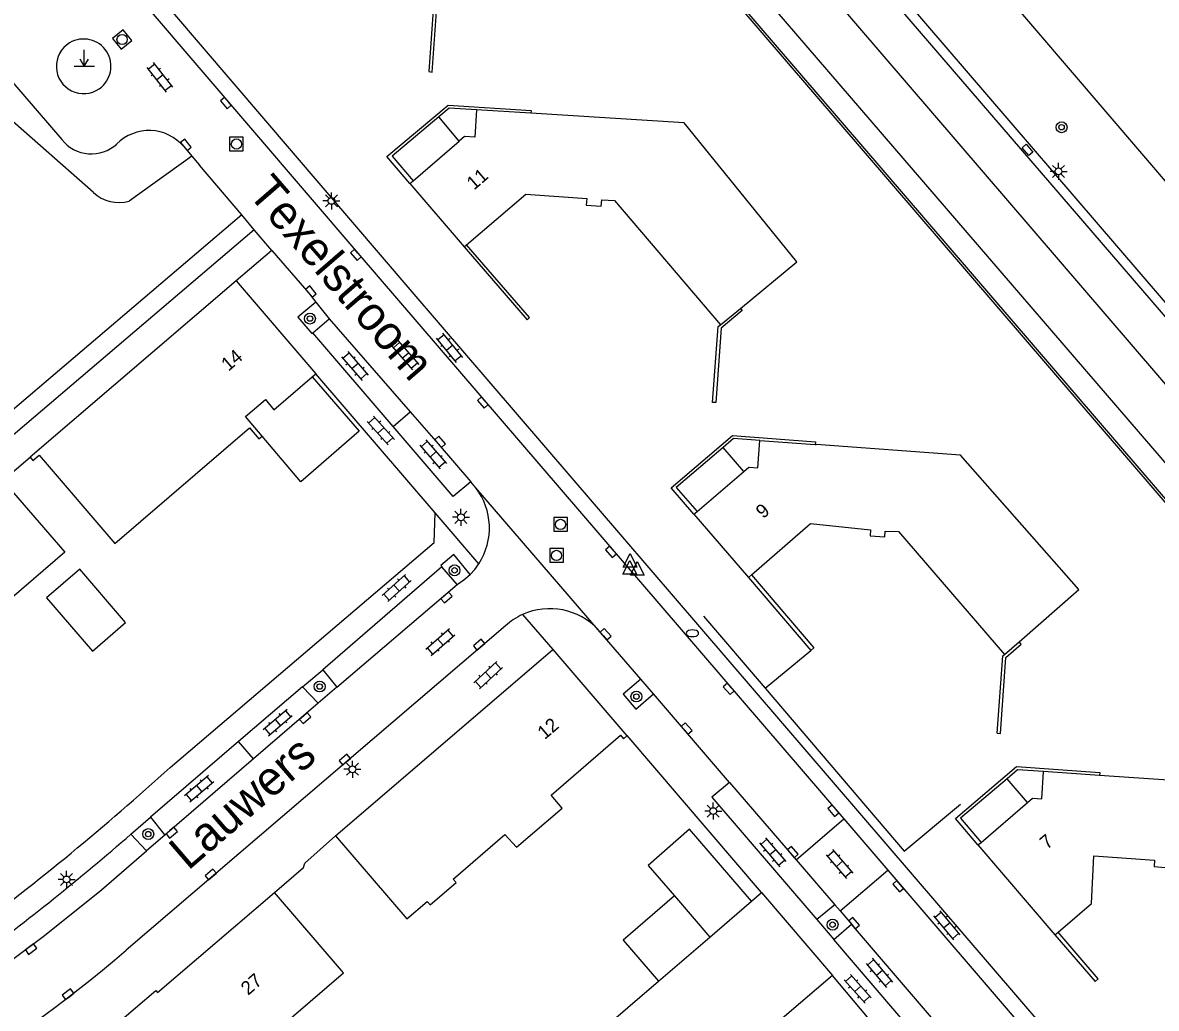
# Model space of a CAD drawing. Extents: x 131000 to 133013, y 393000 to 396501.
# Drawn here: x 131152.2 to 131235.3, y 396320.5 to 396392.9 of the extents above; entities that cross this region are included whole.
import ezdxf

# ---------------------------------------------------------------- set-up
doc = ezdxf.new("R2010")
doc.units = 0
for name, color, linetype in [('gg-afsc-hekwerk', 7, 'Continuous'), ('gg-afsc-muur', 7, 'Continuous'), ('gg-anno-huisnummerreeks BGT', 7, 'Continuous'), ('gg-anno-openbare ruimte label', 7, 'Continuous'), ('gg-bbg-bijgebouw', 7, 'Continuous'), ('gg-bbg-gedigitaliseerde bebouwing', 7, 'Continuous'), ('gg-bbg-hoofdgebouw', 7, 'Continuous'), ('gg-bbg-luifel en loopbrug', 7, 'Continuous'), ('gg-bbg-tussenscheiding', 7, 'Continuous'), ('gg-knt-verharding', 7, 'Continuous'), ('gg-knt-verharding nz', 7, 'Continuous'), ('gt-grn-groengrens', 7, 'Continuous'), ('gt-grn-weggrens', 7, 'Continuous'), ('gt-symb-boom', 7, 'Continuous'), ('gt-symb-brandkraan', 7, 'Continuous'), ('gt-symb-klinker verharding', 7, 'Continuous'), ('gt-symb-kolk', 7, 'Continuous'), ('gt-symb-kolk center center', 7, 'Continuous'), ('gt-symb-lichtmast', 7, 'Continuous'), ('gt-symb-markant object', 7, 'Continuous'), ('gt-symb-rioolschacht', 7, 'Continuous'), ('gt-symb-waterafsluiter', 7, 'Continuous')]:
    doc.layers.add(name, color=color, linetype=linetype)

# ---------------------------------------------------------------- blocks, each defined once
blk = doc.blocks.new('gt0-KOLKCC')
at = {"layer": 'gt-symb-kolk center center'}
blk.add_lwpolyline([(-0.375, 0.2), (0.375, 0.2), (0.375, -0.2), (-0.375, -0.2)], close=True, dxfattribs=at)
blk = doc.blocks.new('gt0-LMAST')
at = {"layer": 'gt-symb-lichtmast'}
for p, q in [((-0.182, 0.173), (-0.447, 0.438)), ((-0.005, 0.246), (-0.005, 0.621)), ((0.172, 0.173), (0.437, 0.438)), ((-0.255, -0.004), (-0.63, -0.004)), ((-0.182, -0.181), (-0.447, -0.446)), ((-0.005, -0.254), (-0.005, -0.629)), ((0.437, -0.446), (0.172, -0.181)), ((0.245, -0.004), (0.62, -0.004))]:
    blk.add_line(p, q, dxfattribs=at)
blk.add_circle((-0.005, -0.004), 0.25, dxfattribs=at)
blk = doc.blocks.new('gt0-BOOM')
at = {"layer": 'gt-symb-boom'}
for radius in [0.4, 0.2]:
    blk.add_circle((0, 0), radius, dxfattribs=at)
blk = doc.blocks.new('gt0-KOLK')
at = {"layer": 'gt-symb-kolk'}
blk.add_lwpolyline([(0, 0), (0.375, 0), (0.375, 0.4), (-0.375, 0.4), (-0.375, 0), (0, 0)], dxfattribs=at)
blk = doc.blocks.new('gt0-RS')
at = {"layer": 'gt-symb-rioolschacht'}
blk.add_lwpolyline([(-0.5, -0.5), (0.5, -0.5), (0.5, 0.5), (-0.5, 0.5)], close=True, dxfattribs=at)
blk.add_circle((0, 0), 0.375, dxfattribs=at)
blk = doc.blocks.new('gt0-KL1')
at = {"layer": 'gt-symb-klinker verharding'}
for p, q in [((-1.15, 0.3), (1.15, 0.3)), ((-1, -0.3), (-1, 0.3)), ((-0.5, 0.3), (-0.5, 0.45)), ((0, -0.3), (0, 0.3)), ((0.5, 0.3), (0.5, 0.45)), ((1, -0.3), (1, 0.3)), ((-1.15, -0.3), (1.15, -0.3)), ((-0.5, -0.45), (-0.5, -0.3)), ((0.5, -0.45), (0.5, -0.3))]:
    blk.add_line(p, q, dxfattribs=at)
blk = doc.blocks.new('gt0-MARKOB')
at = {"layer": 'gt-symb-markant object'}
for p, q in [((0, 0), (0, 1.2)), ((-0.75, 0), (0.75, 0)), ((0, 0), (-0.3, 0.52)), ((0, 0), (0.3, 0.52))]:
    blk.add_line(p, q, dxfattribs=at)
blk = doc.blocks.new('gt0-WAFSL')
at = {"layer": 'gt-symb-waterafsluiter'}
for p, q in [((-0.5, -0.333), (0, 0.667)), ((0, 0.667), (0.5, -0.333)), ((0.5, -0.333), (-0.5, -0.333))]:
    blk.add_line(p, q, dxfattribs=at)
blk = doc.blocks.new('gt0-BR')
at = {"layer": 'gt-symb-brandkraan'}
for centre, radius, start, end in [((-0.244, 0), 0.206, 107.56694, 252.43307), ((0.599, -2.664), 3, 106.89205, 107.56694), ((0, -0.691), 0.938, 73.10799, 106.89205), ((-0.599, -2.664), 3, 72.43309, 73.10799), ((0.244, 0), 0.206, 287.56695, 72.43309), ((0.599, 2.664), 3, 252.43307, 253.10797), ((0, 0.691), 0.938, 253.10797, 286.89206), ((-0.599, 2.664), 3, 286.89206, 287.56695)]:
    blk.add_arc(centre, radius, start, end, dxfattribs=at)

msp = doc.modelspace()

# ---------------------------------------------------------------- linework, layer by layer
at = {"layer": 'gg-afsc-hekwerk'}
for p, q in [((131202.114, 396349.295), (131206.635, 396344.001)), ((131206.635, 396344.001), (131209.99, 396346.775))]:
    msp.add_line(p, q, dxfattribs=at)
msp.add_lwpolyline([(131206.635, 396344.001), (131216.841, 396332.051), (131220.984, 396335.485)], dxfattribs=at)
msp.add_arc((131032.875, 396481.136), 193.287, 306.60407, 312.30839, dxfattribs=at)
at = {"layer": 'gg-afsc-muur'}
for p, q in [((131318.884, 396261.07), (131185.397, 396416.626)), ((131258.545, 396331.634), (131185.511, 396416.734)), ((131203.014, 396364.965), (131202.787, 396364.982)), ((131150.716, 396359.254), (131152.702, 396360.968)), ((131205.408, 396352.127), (131209.99, 396346.775)), ((131223.676, 396340.7), (131223.905, 396340.684))]:
    msp.add_line(p, q, dxfattribs=at)
for points in [[(131182.545, 396394.986), (131182.354, 396394.816), (131181.969, 396389.26), (131182.202, 396389.226), (131182.603, 396394.717), (131185.621, 396397.337), (131185.461, 396397.489)], [(131180.571, 396381.053), (131178.891, 396383.019), (131183.378, 396386.805), (131189.478, 396386.402), (131189.456, 396386.199)], [(131182.685, 396385.932), (131179.271, 396383.051), (131180.806, 396381.255)], [(131184.563, 396376.407), (131189.169, 396371.053), (131189.343, 396371.203), (131184.738, 396376.556)], [(131204.83, 396371.884), (131204.956, 396371.736), (131203.416, 396370.42), (131203.014, 396364.965)], [(131202.787, 396364.982), (131203.198, 396370.552), (131203.372, 396370.684)], [(131201.416, 396356.78), (131199.754, 396358.703), (131204.25, 396362.559), (131210.325, 396362.083), (131210.31, 396361.888)], [(131203.558, 396361.678), (131200.12, 396358.738), (131201.644, 396356.975)], [(131205.634, 396352.324), (131210.218, 396346.97), (131209.99, 396346.775)], [(131223.905, 396340.684), (131224.312, 396346.264), (131225.436, 396347.23), (131225.278, 396347.416)], [(131223.676, 396340.7), (131224.09, 396346.376), (131224.207, 396346.476)], [(131222.258, 396332.499), (131220.603, 396334.437), (131225.095, 396338.25), (131231.189, 396337.827), (131231.177, 396337.608)], [(131224.388, 396337.362), (131220.971, 396334.468), (131222.486, 396332.694)], [(131227.907, 396325.915), (131230.85, 396322.488), (131231.077, 396322.684), (131228.135, 396326.11)]]:
    msp.add_lwpolyline(points, dxfattribs=at)
at = {"layer": 'gg-bbg-bijgebouw'}
msp.add_line((131199.985, 396328.762), (131202.574, 396325.746), dxfattribs=at)
msp.add_lwpolyline([(131205.646, 396328.383), (131201.096, 396333.655), (131198.068, 396330.994), (131199.985, 396328.762)], dxfattribs=at)
at = {"layer": 'gg-bbg-gedigitaliseerde bebouwing'}
for p, q in [((131189.456, 396386.199), (131185.467, 396386.447)), ((131203.372, 396370.684), (131204.83, 396371.884)), ((131206.249, 396362.182), (131210.31, 396361.888)), ((131210.31, 396361.888), (131210.384, 396361.883)), ((131224.207, 396346.476), (131225.278, 396347.416)), ((131231.177, 396337.608), (131227.073, 396337.892))]:
    msp.add_line(p, q, dxfattribs=at)
for points in [[(131204.83, 396371.884), (131208.972, 396375.29), (131200.69, 396385.498), (131189.456, 396386.199)], [(131189.077, 396380.271), (131193.545, 396379.937), (131193.511, 396379.467), (131194.601, 396379.383), (131194.648, 396379.842), (131195.584, 396379.792), (131203.372, 396370.684)], [(131225.278, 396347.416), (131229.657, 396351.257), (131220.965, 396361.118), (131210.384, 396361.883)], [(131209.966, 396356.105), (131214.37, 396355.621), (131214.336, 396355.187), (131215.415, 396355.108), (131215.456, 396355.541), (131216.431, 396355.515), (131224.207, 396346.476)], [(131247.133, 396323.903), (131250.584, 396326.874), (131241.988, 396336.859), (131231.177, 396337.608)], [(131230.77, 396331.697), (131235.214, 396331.387), (131235.183, 396330.931), (131236.265, 396330.831), (131236.291, 396331.312), (131237.255, 396331.245), (131245.09, 396322.144)]]:
    msp.add_lwpolyline(points, dxfattribs=at)
at = {"layer": 'gg-bbg-hoofdgebouw'}
for p, q in [((131180.806, 396381.255), (131184.195, 396384.167)), ((131180.571, 396381.053), (131180.806, 396381.255)), ((131180.571, 396381.053), (131184.563, 396376.407)), ((131184.738, 396376.556), (131189.077, 396380.271)), ((131184.563, 396376.407), (131184.738, 396376.556)), ((131167.837, 396373.913), (131152.702, 396360.968)), ((131167.837, 396373.913), (131173.669, 396367.073)), ((131173.409, 396366.85), (131173.669, 396367.073)), ((131201.644, 396356.975), (131205.068, 396359.912)), ((131201.416, 396356.78), (131201.644, 396356.975)), ((131201.416, 396356.78), (131205.408, 396352.127)), ((131205.634, 396352.324), (131209.966, 396356.105)), ((131205.408, 396352.127), (131205.634, 396352.324)), ((131175.123, 396333.161), (131191.05, 396346.856)), ((131191.05, 396346.856), (131196.487, 396340.507)), ((131222.486, 396332.694), (131225.886, 396335.61)), ((131222.258, 396332.499), (131222.486, 396332.694)), ((131205.646, 396328.383), (131206.378, 396329.012)), ((131206.378, 396329.012), (131211.584, 396322.927)), ((131198.805, 396322.511), (131202.574, 396325.746)), ((131227.907, 396325.915), (131228.135, 396326.11)), ((131190.821, 396315.655), (131198.805, 396322.511))]:
    msp.add_line(p, q, dxfattribs=at)
for points in [[(131185.467, 396386.447), (131185.334, 396384.443), (131184.574, 396384.493), (131184.195, 396384.167)], [(131169.741, 396362.51), (131168.517, 396363.947), (131169.967, 396365.185), (131170.589, 396364.44), (131173.409, 396366.85)], [(131152.702, 396360.968), (131152.91, 396360.715), (131153.379, 396361.12), (131158.92, 396354.631), (131168.808, 396363.119), (131169.499, 396362.299), (131169.741, 396362.51)], [(131205.068, 396359.912), (131205.448, 396360.238), (131206.093, 396360.188), (131206.249, 396362.182)], [(131150.716, 396359.254), (131155.252, 396354.002), (131151.362, 396350.642)], [(131175.123, 396333.161), (131180.342, 396327.077), (131181.836, 396328.364), (131182.061, 396328.11), (131183.978, 396329.757), (131183.76, 396330), (131187.546, 396333.268), (131188.394, 396332.341), (131191.753, 396335.204), (131190.929, 396336.155), (131196.035, 396340.561), (131196.245, 396340.301), (131196.487, 396340.507)], [(131225.886, 396335.61), (131226.266, 396335.936), (131226.934, 396335.89), (131227.073, 396337.892)], [(131222.258, 396332.499), (131227.888, 396325.899), (131227.907, 396325.915)], [(131228.135, 396326.11), (131230.584, 396328.194), (131230.77, 396331.697)], [(131154.482, 396315.465), (131161.919, 396321.827), (131162.058, 396321.664), (131170.645, 396329.015)], [(131164.091, 396312.106), (131167.655, 396315.16), (131167.145, 396315.747), (131175.71, 396323.119), (131170.645, 396329.015)], [(131211.584, 396322.927), (131206.891, 396318.915), (131207.426, 396318.302)]]:
    msp.add_lwpolyline(points, dxfattribs=at)
at = {"layer": 'gg-bbg-luifel en loopbrug'}
for p, q in [((131184.195, 396384.167), (131182.685, 396385.932)), ((131205.068, 396359.912), (131203.558, 396361.678)), ((131225.886, 396335.61), (131224.388, 396337.362))]:
    msp.add_line(p, q, dxfattribs=at)
for points in [[(131185.467, 396386.447), (131183.452, 396386.58), (131182.685, 396385.932)], [(131173.409, 396366.85), (131176.844, 396362.86), (131172.577, 396359.141), (131169.741, 396362.51)], [(131206.249, 396362.182), (131204.324, 396362.333), (131203.558, 396361.678)], [(131153.907, 396350.636), (131157.275, 396346.736), (131159.711, 396348.84), (131156.343, 396352.739), (131153.907, 396350.636)], [(131227.073, 396337.892), (131225.169, 396338.024), (131224.388, 396337.362)], [(131199.985, 396328.762), (131196.224, 396325.517), (131198.805, 396322.511)]]:
    msp.add_lwpolyline(points, dxfattribs=at)
at = {"layer": 'gg-bbg-tussenscheiding'}
msp.add_line((131202.574, 396325.746), (131205.646, 396328.383), dxfattribs=at)
at = {"layer": 'gg-knt-verharding'}
for p, q in [((131265.496, 396337.939), (131184.604, 396432.211)), ((131188.956, 396425.975), (131265.003, 396337.492)), ((131186.586, 396423.931), (131262.581, 396335.295)), ((131259.852, 396332.819), (131186.848, 396417.688)), ((131151.258, 396388.65), (131155.036, 396384.281)), ((131163.979, 396383.757), (131164.578, 396383.049)), ((131164.578, 396383.049), (131165.135, 396382.39)), ((131168.231, 396378.748), (131165.135, 396382.39)), ((131169.158, 396377.657), (131168.231, 396378.748)), ((131170.453, 396376.134), (131169.158, 396377.657)), ((131170.453, 396376.134), (131167.837, 396373.913)), ((131173.672, 396372.346), (131174.646, 396371.125)), ((131173.449, 396370.081), (131174.646, 396371.125)), ((131179.337, 396363.207), (131173.449, 396370.081)), ((131182.425, 396356.871), (131173.669, 396367.073)), ((131185.417, 396358.712), (131185.039, 396359.151)), ((131182.924, 396352.908), (131174.18, 396345.351)), ((131184.052, 396351.616), (131182.924, 396352.908)), ((131187.583, 396348.589), (131159.76, 396324.772)), ((131197.508, 396344.67), (131194.385, 396348.302)), ((131172.681, 396344.118), (131174.18, 396345.351)), ((131174.18, 396345.351), (131175.219, 396344.08)), ((131198.439, 396343.587), (131197.508, 396344.67)), ((131173.842, 396342.905), (131172.681, 396344.118)), ((131175.219, 396344.08), (131173.842, 396342.905)), ((131204.027, 396337.088), (131198.439, 396343.587)), ((131160.091, 396333.287), (131161.53, 396334.553)), ((131161.53, 396334.553), (131162.591, 396333.232)), ((131208.909, 396331.41), (131212.414, 396334.416)), ((131212.414, 396334.416), (131215.638, 396330.66)), ((131161.238, 396332.082), (131160.091, 396333.287)), ((131162.591, 396333.232), (131161.238, 396332.082)), ((131208.909, 396331.41), (131211.745, 396328.112)), ((131212.138, 396327.659), (131215.638, 396330.66)), ((131215.638, 396330.66), (131286.146, 396248.546)), ((131211.745, 396328.112), (131210.432, 396327.03)), ((131211.745, 396328.112), (131212.138, 396327.659)), ((131210.432, 396327.03), (131211.691, 396325.559)), ((131212.138, 396327.659), (131212.976, 396326.692)), ((131211.691, 396325.559), (131212.976, 396326.692)), ((131217.684, 396318.553), (131211.691, 396325.559)), ((131216.02, 396317.662), (131211.584, 396322.927))]:
    msp.add_line(p, q, dxfattribs=at)
for points in [[(131216.072, 396404.514), (131254.896, 396359.117), (131271.4, 396339.854), (131297.108, 396309.52), (131296.998, 396309.408), (131302.805, 396302.525)], [(131287.006, 396249.304), (131180.728, 396373.098), (131154.317, 396403.992), (131153.41, 396403.219)], [(131153.41, 396403.219), (131176.755, 396375.944), (131212.414, 396334.416)], [(131170.453, 396376.134), (131173.156, 396372.993), (131173.672, 396372.346)], [(131173.672, 396372.346), (131172.358, 396371.24), (131173.388, 396370.028), (131173.449, 396370.081)], [(131185.039, 396359.151), (131183.742, 396358.065), (131179.337, 396363.207)], [(131162.981, 396338.194), (131182.343, 396354.7), (131182.425, 396356.871)], [(131184.99, 396352.348), (131183.785, 396353.814), (131182.839, 396353.005), (131182.924, 396352.908)], [(131184.99, 396352.348), (131185.332, 396352.728), (131185.634, 396353.145)], [(131184.052, 396351.616), (131184.542, 396351.952), (131184.99, 396352.348)], [(131197.508, 396344.67), (131196.223, 396343.565), (131197.146, 396342.475), (131198.439, 396343.587)], [(131206.378, 396329.012), (131196.525, 396340.539), (131196.487, 396340.507)], [(131204.027, 396337.088), (131202.735, 396336.001), (131210.432, 396327.03)], [(131170.645, 396329.015), (131172.755, 396330.843), (131172.876, 396331.161), (131175.123, 396333.161)]]:
    msp.add_lwpolyline(points, dxfattribs=at)
for centre, radius, start, end in [((131156.636, 396389.65), 2.005, 121.15983, 304.83277), ((131156.635, 396389.65), 2.005, 32.05424, 121.14756), ((131156.634, 396389.65), 2.006, 304.8692, 32.02345), ((131161.437, 396381.613), 3.326, 40.14917, 135.41965), ((131157.206, 396385.97), 2.75, 217.89951, 312.62966), ((131181.561, 396355.774), 4.848, 327.15914, 37.30534), ((131190.839, 396344.993), 4.851, 43.02115, 114.25556), ((131190.824, 396345.012), 4.827, 114.19074, 132.1785), ((131048.077, 396461.304), 170.104, 306.21395, 311.18571), ((131091.552, 396404.626), 105.019, 290.59708, 310.5027)]:
    msp.add_arc(centre, radius, start, end, dxfattribs=at)
at = {"layer": 'gg-knt-verharding nz'}
for p, q in [((131174.646, 396371.125), (131180.603, 396364.291)), ((131179.337, 396363.207), (131180.603, 396364.291)), ((131175.219, 396344.08), (131184.052, 396351.616)), ((131172.681, 396344.118), (131167.988, 396340.092)), ((131173.842, 396342.905), (131169.085, 396338.815)), ((131167.988, 396340.092), (131161.53, 396334.553)), ((131169.085, 396338.815), (131167.988, 396340.092)), ((131169.085, 396338.815), (131162.591, 396333.232)), ((131204.027, 396337.088), (131208.909, 396331.41)), ((131218.994, 396319.674), (131212.976, 396326.692))]:
    msp.add_line(p, q, dxfattribs=at)
for points in [[(131180.603, 396364.291), (131182.642, 396361.952), (131185.039, 396359.151)], [(131149.483, 396322.671), (131153.768, 396325.864), (131157.932, 396329.214), (131161.238, 396332.082)]]:
    msp.add_lwpolyline(points, dxfattribs=at)
at = {"layer": 'gt-grn-groengrens'}
for p, q in [((131164.578, 396383.049), (131159.983, 396379.753)), ((131169.158, 396377.657), (131145.189, 396357.246))]:
    msp.add_line(p, q, dxfattribs=at)
for points in [[(131157.346, 396380.384), (131151.031, 396385.964), (131146.598, 396388.622), (131145.218, 396388.249), (131143.393, 396385.295)], [(131168.231, 396378.748), (131145.277, 396359.19), (131145.189, 396357.246)]]:
    msp.add_lwpolyline(points, dxfattribs=at)
msp.add_arc((131159.245, 396382.493), 2.838, 228.00477, 285.08102, dxfattribs=at)
at = {"layer": 'gt-grn-weggrens'}
for p, q in [((131194.385, 396348.302), (131185.417, 396358.712)), ((131185.634, 396353.145), (131182.425, 396356.871)), ((131188.846, 396349.415), (131191.05, 396346.856))]:
    msp.add_line(p, q, dxfattribs=at)

# ---------------------------------------------------------------- block references
at = {"layer": 'gt-symb-boom'}
for p in [(131228.391, 396385.176), (131183.848, 396352.656), (131173.951, 396344.129), (131197.195, 396343.394), (131161.374, 396333.298)]:
    msp.add_blockref('gt0-BOOM', p, dxfattribs=at)
at = {"layer": 'gt-symb-boom', "rotation": 129.93025449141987}
for p in [(131173.241, 396371.136), (131211.587, 396326.652)]:
    msp.add_blockref('gt0-BOOM', p, dxfattribs=at)
at = {"layer": 'gt-symb-brandkraan'}
msp.add_blockref('gt0-BR', (131201.302, 396348.037), dxfattribs=at)
at = {"layer": 'gt-symb-klinker verharding'}
for p, rotation in [((131162.239, 396388.842), 128.25701687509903), ((131180.242, 396368.435), -48.85180488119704), ((131183.497, 396368.989), 129.27731148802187), ((131176.544, 396367.659), -49.17506471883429), ((131178.44, 396362.923), 132.12343817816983), ((131182.277, 396361.171), -49.175064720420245), ((131179.603, 396351.354), -138.08093588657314), ((131182.807, 396347.399), 41.39080239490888), ((131186.314, 396344.961), -137.39100385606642), ((131170.876, 396341.472), -139.6223702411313), ((131165.104, 396336.626), -139.6223702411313), ((131207.193, 396331.964), -49.62237024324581), ((131212.093, 396331.11), -49.38006045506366), ((131219.988, 396326.603), 129.96704993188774), ((131215.021, 396323.115), -49.6223702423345), ((131213.438, 396321.942), -48.00000872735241)]:
    msp.add_blockref('gt0-KL1', p, dxfattribs=dict(at, rotation=rotation))
at = {"layer": 'gt-symb-kolk'}
for p, rotation in [((131167.222, 396387.08), 130.37762975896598), ((131163.979, 396383.757), -50.22852615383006), ((131176.755, 396375.944), 130.37762975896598), ((131173.155, 396372.993), -50.069745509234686), ((131186.071, 396365.106), 130.66340386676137), ((131182.642, 396361.952), -48.93264367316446), ((131195.486, 396354.146), 130.61993954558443), ((131183.128, 396350.813), -138.97586594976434), ((131194.785, 396347.84), -48.7709507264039), ((131185.781, 396347.047), 40.53915174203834), ((131204.119, 396344.091), 131.02413404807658), ((131172.761, 396341.961), -138.97586594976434), ((131200.726, 396340.925), -48.77095072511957), ((131175.927, 396338.609), 40.862406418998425), ((131211.793, 396335.147), 131.0241340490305), ((131162.965, 396333.557), -139.01346679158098), ((131208.519, 396331.849), -49.54161829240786), ((131166.09, 396330.18), 40.862406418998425), ((131216.555, 396329.601), 130.61993954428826), ((131213.014, 396326.636), -49.54161829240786), ((131152.663, 396325.017), -143.57682169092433), ((131155.609, 396321.39), 37.97050166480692)]:
    msp.add_blockref('gt0-KOLK', p, dxfattribs=dict(at, rotation=rotation))
at = {"layer": 'gt-symb-kolk center center', "rotation": -49.29925519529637}
msp.add_blockref('gt0-KOLKCC', (131225.897, 396383.51), dxfattribs=at)
at = {"layer": 'gt-symb-lichtmast'}
for p in [(131228.173, 396381.941), (131174.821, 396379.775), (131184.325, 396356.552), (131176.364, 396338.06), (131202.836, 396334.991), (131155.386, 396329.974)]:
    msp.add_blockref('gt0-LMAST', p, dxfattribs=at)
at = {"layer": 'gt-symb-markant object'}
msp.add_blockref('gt0-MARKOB', (131156.678, 396389.651), dxfattribs=at)
at = {"layer": 'gt-symb-rioolschacht'}
for p, rotation in [((131159.456, 396391.619), -50.803311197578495), ((131167.842, 396383.945), 90), ((131191.631, 396356.029), 90), ((131191.334, 396353.754), 90)]:
    msp.add_blockref('gt0-RS', p, dxfattribs=dict(at, rotation=rotation))
at = {"layer": 'gt-symb-waterafsluiter'}
for p in [(131196.734, 396353.229), (131196.707, 396352.717), (131197.252, 396352.634)]:
    msp.add_blockref('gt0-WAFSL', p, dxfattribs=at)

# ---------------------------------------------------------------- texts
at = {"layer": 'gg-anno-huisnummerreeks BGT'}
for s, rotation, p in [('11', 40.7, (131185.277, 396380.521)), ('14', 40.5, (131167.258, 396367.229)), ('9', 40.6, (131206.493, 396356.408)), ('12', 40.5, (131190.464, 396340.195)), ('7', 40.5, (131227.326, 396332.124)), ('27', 40.5, (131168.703, 396321.43))]:
    msp.add_text(s, height=1, rotation=rotation, dxfattribs=at).set_placement(p)
at = {"layer": 'gg-anno-openbare ruimte label'}
for s, rotation, p in [('Texelstroom', 310.9, (131168.609, 396380.289)), ('Lauwers', 40.8, (131164.298, 396330.577))]:
    msp.add_text(s, height=2.5, rotation=rotation, dxfattribs=at).set_placement(p)

doc.saveas('drawing.dxf')
